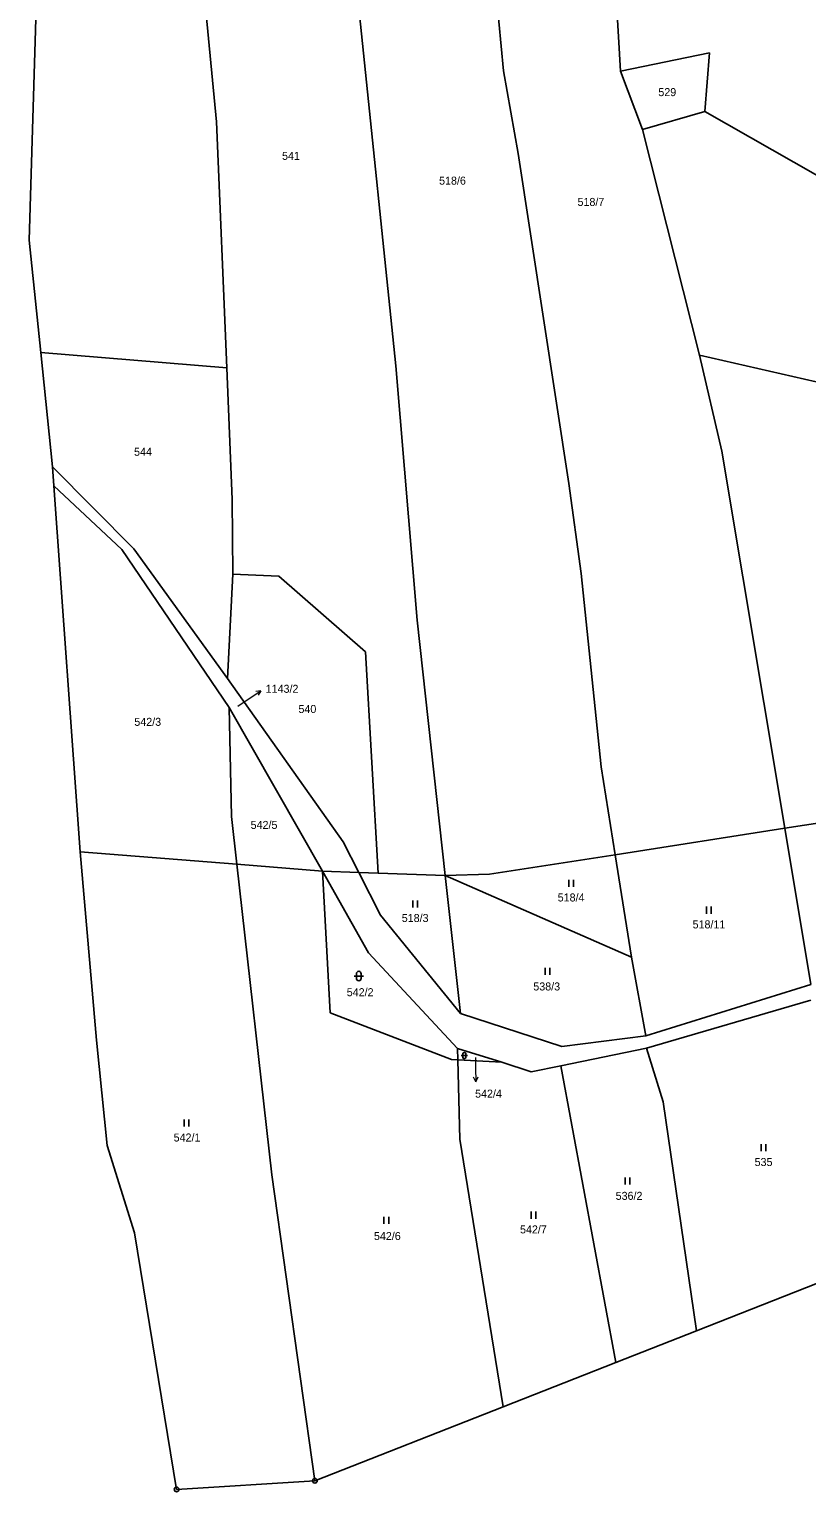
# Model space of a CAD drawing. Extents: x -765428 to -762163, y -1107632 to -1104975.
# Drawn here: x -764860.6 to -764695.4, y -1106147 to -1105836.4 of the extents above; entities that cross this region are included whole.
import ezdxf
from ezdxf.enums import TextEntityAlignment as Align

# ---------------------------------------------------------------- set-up
doc = ezdxf.new("R2010")
doc.units = 0
doc.header["$LTSCALE"] = 0.68
for name, color, linetype, lineweight in [('1', 7, 'Continuous', 25), ('3', 7, 'Continuous', 25), ('7', 7, 'Continuous', 13), ('8', 7, 'Continuous', 25)]:
    doc.layers.add(name, color=color, linetype=linetype, lineweight=lineweight)
doc.layers.add('2', color=7, linetype='Continuous')

msp = doc.modelspace()

# ---------------------------------------------------------------- linework, layer by layer
at = {"layer": '1'}
for p, q in [((-764759.85, -1105845.28), (-764767.43, -1105764.34)), ((-764860.55, -1105881.24), (-764857.67, -1105783.38)), ((-764827.27, -1105788.95), (-764820.75, -1105856.13)), ((-764737.75, -1105797.59), (-764735.02, -1105845.37)), ((-764790.43, -1105833.34), (-764782.69, -1105907.95)), ((-764735.02, -1105845.37), (-764716.06, -1105841.42)), ((-764716.06, -1105841.42), (-764717.09, -1105853.88)), ((-764756.72, -1105862.81), (-764759.85, -1105845.28)), ((-764717.09, -1105853.88), (-764646.85, -1105893.94)), ((-764820.75, -1105856.13), (-764818.58, -1105908.36)), ((-764718.18, -1105905.68), (-764730.33, -1105857.71)), ((-764745.93, -1105932.95), (-764756.72, -1105862.81)), ((-764855.63, -1105929.35), (-764858.11, -1105905.12)), ((-764718.18, -1105905.68), (-764713.46, -1105926.07)), ((-764649.49, -1105921.33), (-764718.18, -1105905.68)), ((-764817.47, -1105936.29), (-764818.58, -1105908.36)), ((-764782.69, -1105907.95), (-764778.17, -1105961.91)), ((-764855.31, -1105933.39), (-764855.63, -1105929.35)), ((-764855.63, -1105929.35), (-764838.35, -1105946.76)), ((-764840.9, -1105946.92), (-764855.31, -1105933.39)), ((-764849.71, -1106011.14), (-764855.31, -1105933.39)), ((-764743.37, -1105952.06), (-764745.93, -1105932.95)), ((-764817.34, -1105952.14), (-764817.47, -1105936.29)), ((-764818.08, -1105980.48), (-764840.9, -1105946.92)), ((-764838.35, -1105946.76), (-764818.45, -1105974.31)), ((-764818.45, -1105974.31), (-764817.34, -1105952.14)), ((-764817.34, -1105952.14), (-764807.56, -1105952.63)), ((-764807.56, -1105952.63), (-764789.13, -1105968.67)), ((-764739.06, -1105993.12), (-764743.37, -1105952.06)), ((-764778.17, -1105961.91), (-764772.19, -1106016.16)), ((-764789.13, -1105968.67), (-764786.44, -1106015.69)), ((-764793.9, -1106009.02), (-764818.45, -1105974.31)), ((-764818.08, -1105980.48), (-764817.61, -1106003.61)), ((-764798.27, -1106015.22), (-764818.08, -1105980.48)), ((-764736.09, -1106011.75), (-764739.06, -1105993.12)), ((-764700.09, -1106006.14), (-764646.57, -1105997.81)), ((-764817.61, -1106003.61), (-764816.47, -1106013.78)), ((-764736.09, -1106011.75), (-764700.09, -1106006.14)), ((-764790.55, -1106015.56), (-764793.9, -1106009.02)), ((-764846.29, -1106051.12), (-764849.71, -1106011.14)), ((-764849.71, -1106011.14), (-764816.47, -1106013.78)), ((-764762.81, -1106015.91), (-764736.09, -1106011.75)), ((-764732.63, -1106033.52), (-764736.09, -1106011.75)), ((-764816.47, -1106013.78), (-764809.05, -1106079.75)), ((-764816.47, -1106013.78), (-764798.27, -1106015.22)), ((-764788.51, -1106032.56), (-764798.27, -1106015.22)), ((-764798.27, -1106015.22), (-764796.62, -1106045.31)), ((-764798.27, -1106015.22), (-764790.55, -1106015.56)), ((-764786.44, -1106015.69), (-764790.55, -1106015.56)), ((-764785.93, -1106024.57), (-764790.55, -1106015.56)), ((-764772.19, -1106016.16), (-764786.44, -1106015.69)), ((-764772.19, -1106016.16), (-764762.81, -1106015.91)), ((-764732.63, -1106033.52), (-764772.19, -1106016.16)), ((-764772.19, -1106016.16), (-764768.94, -1106045.46)), ((-764785.93, -1106024.57), (-764768.94, -1106045.46)), ((-764769.59, -1106052.88), (-764788.51, -1106032.56)), ((-764729.59, -1106050.22), (-764732.63, -1106033.52)), ((-764694.55, -1106039.31), (-764729.59, -1106050.22)), ((-764694.57, -1106042.64), (-764729.45, -1106052.83)), ((-764796.62, -1106045.31), (-764770.88, -1106055.26)), ((-764768.94, -1106045.46), (-764747.47, -1106052.46)), ((-764747.47, -1106052.46), (-764729.59, -1106050.22)), ((-764843.98, -1106073.51), (-764846.29, -1106051.12)), ((-764769.59, -1106052.88), (-764769.53, -1106055.33)), ((-764760.22, -1106055.84), (-764769.59, -1106052.88)), ((-764729.45, -1106052.83), (-764747.63, -1106056.62)), ((-764729.45, -1106052.83), (-764725.92, -1106064.24)), ((-764770.88, -1106055.26), (-764769.53, -1106055.33)), ((-764769.53, -1106055.33), (-764760.22, -1106055.84)), ((-764769.53, -1106055.33), (-764769.13, -1106072.17)), ((-764753.98, -1106057.89), (-764760.22, -1106055.84)), ((-764747.63, -1106056.62), (-764753.98, -1106057.89)), ((-764747.63, -1106056.62), (-764735.98, -1106119.57)), ((-764725.92, -1106064.24), (-764718.88, -1106112.84)), ((-764769.13, -1106072.17), (-764759.89, -1106128.98)), ((-764838.22, -1106092.09), (-764843.98, -1106073.51)), ((-764809.05, -1106079.75), (-764799.9, -1106144.72)), ((-764829.25, -1106146.55), (-764838.22, -1106092.09)), ((-764718.88, -1106112.84), (-764681.98, -1106098.33)), ((-764735.98, -1106119.57), (-764718.88, -1106112.84)), ((-764759.89, -1106128.98), (-764735.98, -1106119.57)), ((-764799.9, -1106144.72), (-764759.89, -1106128.98)), ((-764829.25, -1106146.55), (-764799.9, -1106144.72))]:
    msp.add_line(p, q, dxfattribs=at)
for points in [[(-764717.09, -1105853.88), (-764730.33, -1105857.71), (-764735.02, -1105845.37)], [(-764818.58, -1105908.36), (-764858.11, -1105905.12), (-764860.55, -1105881.24)], [(-764713.46, -1105926.07), (-764700.09, -1106006.14), (-764694.55, -1106039.31)]]:
    msp.add_lwpolyline(points, dxfattribs=at)
at = {"layer": '3'}
for p, q in [((-764745.991, -1106018.56), (-764745.991, -1106017.06)), ((-764744.99, -1106018.56), (-764744.99, -1106017.06)), ((-764779.081, -1106022.97), (-764779.081, -1106021.47)), ((-764778.08, -1106022.97), (-764778.08, -1106021.47)), ((-764716.711, -1106024.28), (-764716.711, -1106022.78)), ((-764715.71, -1106024.28), (-764715.71, -1106022.78)), ((-764791.571, -1106037.521), (-764789.569, -1106037.521)), ((-764791.071, -1106037.021), (-764791.071, -1106038.022)), ((-764790.069, -1106038.022), (-764790.069, -1106037.021)), ((-764751.021, -1106037.28), (-764751.021, -1106035.78)), ((-764750.02, -1106037.28), (-764750.02, -1106035.78)), ((-764768.821, -1106054.411), (-764767.479, -1106054.411)), ((-764768.485, -1106054.075), (-764768.485, -1106054.746)), ((-764767.815, -1106054.746), (-764767.815, -1106054.075)), ((-764827.681, -1106069.48), (-764827.681, -1106067.98)), ((-764826.68, -1106069.48), (-764826.68, -1106067.98)), ((-764705.121, -1106074.75), (-764705.121, -1106073.25)), ((-764704.12, -1106074.75), (-764704.12, -1106073.25)), ((-764734.021, -1106081.82), (-764734.021, -1106080.32)), ((-764733.02, -1106081.82), (-764733.02, -1106080.32)), ((-764753.991, -1106089.06), (-764753.991, -1106087.56)), ((-764752.99, -1106089.06), (-764752.99, -1106087.56)), ((-764785.221, -1106090.16), (-764785.221, -1106088.66)), ((-764784.22, -1106090.16), (-764784.22, -1106088.66))]:
    msp.add_line(p, q, dxfattribs=at)
for centre, radius, start, end in [((-764790.57, -1106037.0209), 0.5, 0, 180), ((-764790.57, -1106038.0209), 0.5, 180, 359.98789), ((-764768.15, -1106054.0756), 0.335, 0, 180), ((-764768.15, -1106054.7456), 0.335, 180, 359.98789)]:
    msp.add_arc(centre, radius, start, end, dxfattribs=at)
at = {"layer": '7'}
for p, q in [((-764811.352, -1105976.922), (-764812.462, -1105977.067)), ((-764765.708, -1106059.961), (-764765.224, -1106058.95))]:
    msp.add_line(p, q, dxfattribs=at)
for points in [[(-764816.22, -1105980.19), (-764813.84, -1105978.6), (-764811.352, -1105976.922), (-764811.902, -1105977.897)], [(-764765.78, -1106054.82), (-764765.76, -1106056.96), (-764765.708, -1106059.961), (-764766.226, -1106058.968)]]:
    msp.add_lwpolyline(points, dxfattribs=at)
at = {"layer": '8'}
for centre, radius in [((-764829.25, -1106146.5499), 0.5), ((-764829.25, -1106146.5499), 0.0303), ((-764799.9, -1106144.7199), 0.5), ((-764799.9, -1106144.7199), 0.0303)]:
    msp.add_circle(centre, radius, dxfattribs=at)

# ---------------------------------------------------------------- texts
at = {"layer": '2'}
for s, p in [('529', (-764726.95, -1105850.645)), ('1143/2', (-764810.34, -1105977.365)), ('540', (-764803.38, -1105981.655)), ('518/3', (-764781.44, -1106026.045)), ('538/3', (-764753.5, -1106040.585)), ('542/4', (-764765.87, -1106063.355))]:
    msp.add_text(s, height=1.7, dxfattribs=at).set_placement(p)
for s, p in [('541', (-764804.969, -1105864.175)), ('518/6', (-764770.67, -1105869.445)), ('518/7', (-764741.27, -1105873.965)), ('544', (-764836.399, -1105927.025)), ('542/3', (-764835.39, -1105984.385)), ('542/5', (-764810.69, -1106006.275)), ('518/4', (-764745.48, -1106021.685)), ('518/11', (-764716.2, -1106027.405)), ('542/2', (-764790.28, -1106041.805)), ('542/1', (-764827.04, -1106072.665)), ('535', (-764704.609, -1106077.875)), ('536/2', (-764733.17, -1106085.055)), ('542/7', (-764753.48, -1106092.185)), ('542/6', (-764784.5, -1106093.585))]:
    msp.add_text(s, height=1.7, dxfattribs=at).set_placement(p, align=Align.CENTER)

doc.saveas('drawing.dxf')
